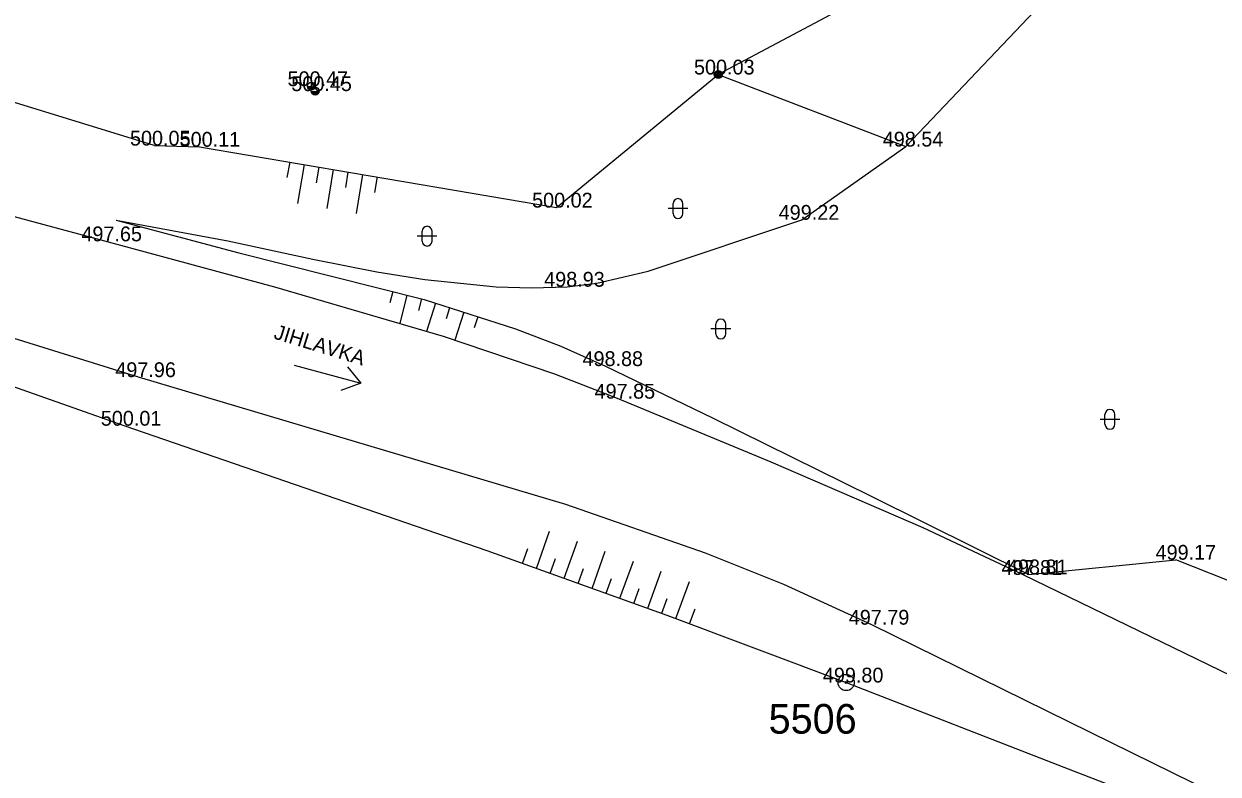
# Model space of a CAD drawing. Extents: x -668867 to -667827, y -1131943 to -1131019.
# Drawn here: x -668367.1 to -668306.6, y -1131620.9 to -1131582.9 of the extents above; entities that cross this region are included whole.
import ezdxf

# ---------------------------------------------------------------- set-up
doc = ezdxf.new("R2010")
doc.units = 0
for name, color, linetype in [('G_Bod_tecka', 7, 'Continuous'), ('G_Bod_vyska', 7, 'Continuous'), ('G_Bodove_pole', 7, 'Continuous'), ('G_Breh_Teren', 7, 'Continuous'), ('G_Ploty', 7, 'Continuous'), ('G_Popisy_Nazvy', 7, 'Continuous'), ('G_Poznamky_odkaz', 7, 'Continuous'), ('G_Site-Sloupy', 7, 'Continuous'), ('G_Vyskove_srafy', 7, 'Continuous'), ('G_Zelen-Znacky', 7, 'Continuous')]:
    doc.layers.add(name, color=color, linetype=linetype)

msp = doc.modelspace()

# ---------------------------------------------------------------- linework, layer by layer
at = {"layer": 'G_Bod_tecka'}
for p, q in [((-668331.91, -1131585.48), (-668331.91, -1131585.48)), ((-668352.52, -1131586.07), (-668352.52, -1131586.07)), ((-668352.33, -1131586.32), (-668352.33, -1131586.32)), ((-668360.48, -1131589.08), (-668360.48, -1131589.08)), ((-668358.19, -1131589.14), (-668358.19, -1131589.14)), ((-668322.41, -1131589.13), (-668322.41, -1131589.13)), ((-668340.11, -1131592.22), (-668340.11, -1131592.22)), ((-668327.68, -1131592.84), (-668327.68, -1131592.84)), ((-668362.99, -1131593.93), (-668362.99, -1131593.93)), ((-668339.57, -1131596.23), (-668339.57, -1131596.23)), ((-668337.62, -1131600.25), (-668337.62, -1131600.25)), ((-668361.28, -1131600.81), (-668361.28, -1131600.81)), ((-668337.01, -1131601.9), (-668337.01, -1131601.9)), ((-668362.02, -1131603.27), (-668362.02, -1131603.27)), ((-668308.73, -1131610.06), (-668308.73, -1131610.06)), ((-668316.46, -1131610.83), (-668316.46, -1131610.83)), ((-668316.18, -1131610.8), (-668316.18, -1131610.8)), ((-668324.13, -1131613.35), (-668324.13, -1131613.35)), ((-668325.43, -1131616.28), (-668325.43, -1131616.28))]:
    msp.add_line(p, q, dxfattribs=at)
at = {"layer": 'G_Bodove_pole'}
for radius in [0.412, 0.05]:
    msp.add_circle((-668325.43, -1131616.28), radius, dxfattribs=at)
at = {"layer": 'G_Breh_Teren'}
msp.add_line((-668322.41, -1131589.13), (-668313.28, -1131579.52), dxfattribs=at)
for points in [[(-668360.48, -1131589.08), (-668386.11, -1131581.17)], [(-668325.14, -1131581.89), (-668331.91, -1131585.48)], [(-668340.11, -1131592.22), (-668331.91, -1131585.48)], [(-668331.91, -1131585.48), (-668322.41, -1131589.13)], [(-668360.48, -1131589.08), (-668358.19, -1131589.14)], [(-668358.19, -1131589.14), (-668340.11, -1131592.22)], [(-668327.68, -1131592.84), (-668322.41, -1131589.13)], [(-668297.69, -1131619.95), (-668307.08, -1131615.39), (-668316.46, -1131610.83), (-668321.53, -1131608.45), (-668329.23, -1131605.11), (-668337.01, -1131601.9), (-668340.19, -1131600.66), (-668345.82, -1131598.75), (-668354.38, -1131596.26), (-668362.99, -1131593.93), (-668371.08, -1131591.74)], [(-668362.41, -1131592.86), (-668356.76, -1131593.91), (-668352.44, -1131594.84), (-668349.2, -1131595.48), (-668346.78, -1131595.87), (-668343.16, -1131596.24), (-668341.36, -1131596.28), (-668339.57, -1131596.23), (-668338.06, -1131596.05), (-668335.46, -1131595.45), (-668327.68, -1131592.84)], [(-668362.41, -1131592.86), (-668356.2, -1131594.51), (-668346.81, -1131596.88), (-668342.18, -1131598.36), (-668339.89, -1131599.24), (-668337.62, -1131600.25), (-668332.16, -1131602.89), (-668324.16, -1131606.84), (-668316.18, -1131610.8)], [(-668415.19, -1131594.85), (-668405.92, -1131594.75), (-668396.65, -1131594.66), (-668394.42, -1131594.69), (-668390.28, -1131595.04), (-668386.68, -1131595.6), (-668383.55, -1131596.28), (-668378.11, -1131597.76), (-668370.03, -1131600.44), (-668362.02, -1131603.26), (-668343.64, -1131609.6), (-668334.51, -1131612.86), (-668325.43, -1131616.28), (-668314.41, -1131620.56), (-668303.4, -1131624.83)], [(-668299.73, -1131625.37), (-668311.95, -1131619.35), (-668324.13, -1131613.35), (-668328.58, -1131611.31), (-668332.55, -1131609.72), (-668339.63, -1131607.26), (-668361.28, -1131600.81), (-668371.12, -1131597.75)], [(-668316.18, -1131610.8), (-668308.73, -1131610.06)]]:
    msp.add_lwpolyline(points, dxfattribs=at)
at = {"layer": 'G_Ploty'}
msp.add_line((-668297.21, -1131614.64), (-668308.73, -1131610.06), dxfattribs=at)
at = {"layer": 'G_Popisy_Nazvy'}
for p, q in [((-668353.396, -1131600.2), (-668350.02, -1131601.12)), ((-668350.695, -1131600.293), (-668350.02, -1131601.12)), ((-668350.02, -1131601.12), (-668351.022, -1131601.491))]:
    msp.add_line(p, q, dxfattribs=at)
at = {"layer": 'G_Site-Sloupy'}
for centre, radius in [((-668331.91, -1131585.48), 0.2), ((-668331.91, -1131585.48), 0.16), ((-668331.91, -1131585.48), 0.12), ((-668331.91, -1131585.48), 0.08), ((-668331.91, -1131585.48), 0.04), ((-668352.52, -1131586.07), 0.2), ((-668352.33, -1131586.32), 0.2)]:
    msp.add_circle(centre, radius, dxfattribs=at)
for centre, radius in [((-668352.52, -1131586.07), 0.18), ((-668352.52, -1131586.07), 0.16), ((-668352.52, -1131586.07), 0.14), ((-668352.52, -1131586.07), 0.12), ((-668352.52, -1131586.07), 0.1), ((-668352.52, -1131586.07), 0.08), ((-668352.52, -1131586.07), 0.06), ((-668352.52, -1131586.07), 0.04), ((-668352.52, -1131586.07), 0.02), ((-668352.33, -1131586.32), 0.18), ((-668352.33, -1131586.32), 0.16), ((-668352.33, -1131586.32), 0.14), ((-668352.33, -1131586.32), 0.12), ((-668352.33, -1131586.32), 0.1), ((-668352.33, -1131586.32), 0.08), ((-668352.33, -1131586.32), 0.06), ((-668352.33, -1131586.32), 0.04), ((-668352.33, -1131586.32), 0.02)]:
    msp.add_arc(centre, radius, 180, 0, dxfattribs=at)
at = {"layer": 'G_Vyskove_srafy'}
for points in [[(-668353.62, -1131589.92), (-668353.76, -1131590.7)], [(-668352.88, -1131590.04), (-668353.22, -1131592.01)], [(-668352.14, -1131590.17), (-668352.28, -1131590.96)], [(-668351.41, -1131590.3), (-668351.74, -1131592.27)], [(-668350.67, -1131590.42), (-668350.8, -1131591.21)], [(-668349.93, -1131590.55), (-668350.26, -1131592.52)], [(-668349.19, -1131590.67), (-668349.32, -1131591.46)], [(-668348.4, -1131596.48), (-668348.55, -1131597.04)], [(-668347.68, -1131596.66), (-668348.04, -1131598.1)], [(-668346.95, -1131596.85), (-668347.1, -1131597.43)], [(-668346.23, -1131597.07), (-668346.69, -1131598.5)], [(-668345.52, -1131597.3), (-668345.7, -1131597.86)], [(-668344.8, -1131597.52), (-668345.26, -1131598.94)], [(-668344.09, -1131597.75), (-668344.27, -1131598.32)], [(-668341.12, -1131610.5), (-668340.45, -1131608.62)], [(-668339.71, -1131611), (-668339.04, -1131609.12)], [(-668341.83, -1131610.25), (-668341.56, -1131609.49)], [(-668338.3, -1131611.51), (-668337.63, -1131609.62)], [(-668340.42, -1131610.75), (-668340.15, -1131610)], [(-668336.89, -1131612.01), (-668336.21, -1131610.13)], [(-668339, -1131611.26), (-668338.74, -1131610.5)], [(-668337.59, -1131611.76), (-668337.32, -1131611.01)], [(-668335.47, -1131612.52), (-668334.8, -1131610.64)], [(-668336.18, -1131612.27), (-668335.91, -1131611.51)], [(-668334.06, -1131613.03), (-668333.36, -1131611.16)], [(-668334.77, -1131612.77), (-668334.5, -1131612.02)], [(-668333.36, -1131613.3), (-668333.08, -1131612.55)]]:
    msp.add_lwpolyline(points, dxfattribs=at)
at = {"layer": 'G_Zelen-Znacky'}
for p, q in [((-668346.91, -1131593.92), (-668346.91, -1131593.42)), ((-668346.41, -1131593.92), (-668346.41, -1131593.42)), ((-668346.16, -1131593.67), (-668347.16, -1131593.67)), ((-668332.03, -1131598.62), (-668332.03, -1131598.12)), ((-668331.53, -1131598.62), (-668331.53, -1131598.12)), ((-668331.28, -1131598.37), (-668332.28, -1131598.37))]:
    msp.add_line(p, q, dxfattribs=at)
for points in [[(-668334.2, -1131592.52), (-668334.2, -1131592.02)], [(-668333.7, -1131592.52), (-668333.7, -1131592.02)], [(-668333.45, -1131592.27), (-668334.45, -1131592.27)], [(-668311.57, -1131602.95), (-668312.57, -1131602.95)], [(-668312.32, -1131603.2), (-668312.32, -1131602.7)], [(-668311.82, -1131603.2), (-668311.82, -1131602.7)]]:
    msp.add_lwpolyline(points, dxfattribs=at)
for centre, start, end in [((-668333.949, -1131592.02), 0, 180), ((-668333.949, -1131592.52), 180, 0), ((-668346.659, -1131593.419), 0, 180), ((-668346.659, -1131593.919), 180, 0), ((-668331.779, -1131598.119), 0, 180), ((-668331.779, -1131598.619), 180, 0), ((-668312.07, -1131602.7), 0, 180), ((-668312.07, -1131603.2), 180, 0)]:
    msp.add_arc(centre, 0.25, start, end, dxfattribs=at)

# ---------------------------------------------------------------- texts
at = {"layer": 'G_Bod_vyska'}
for s, p in [('500.03', (-668333.139, -1131585.48)), ('500.47', (-668353.727, -1131586.07)), ('500.45', (-668353.537, -1131586.32)), ('500.05', (-668361.709, -1131589.08)), ('500.11', (-668359.194, -1131589.14)), ('498.54', (-668323.576, -1131589.13)), ('500.02', (-668341.339, -1131592.22)), ('499.22', (-668328.848, -1131592.84)), ('497.65', (-668364.17, -1131593.93)), ('498.93', (-668340.728, -1131596.23)), ('498.88', (-668338.786, -1131600.25)), ('497.96', (-668362.452, -1131600.81)), ('497.85', (-668338.176, -1131601.9)), ('500.01', (-668363.187, -1131603.27)), ('499.17', (-668309.756, -1131610.06)), ('497.81', (-668317.564, -1131610.83)), ('498.81', (-668317.284, -1131610.8)), ('497.79', (-668325.298, -1131613.35)), ('499.80', (-668326.61, -1131616.28))]:
    msp.add_text(s, height=0.75, dxfattribs=at).set_placement(p)
at = {"layer": 'G_Bodove_pole'}
msp.add_text('5506', height=1.5, dxfattribs=at).set_placement((-668329.359, -1131618.87))
at = {"layer": 'G_Poznamky_odkaz'}
msp.add_text('JIHLAVKA', height=0.75, rotation=342.98467, dxfattribs=at).set_placement((-668354.469, -1131598.844))

doc.saveas('drawing.dxf')
